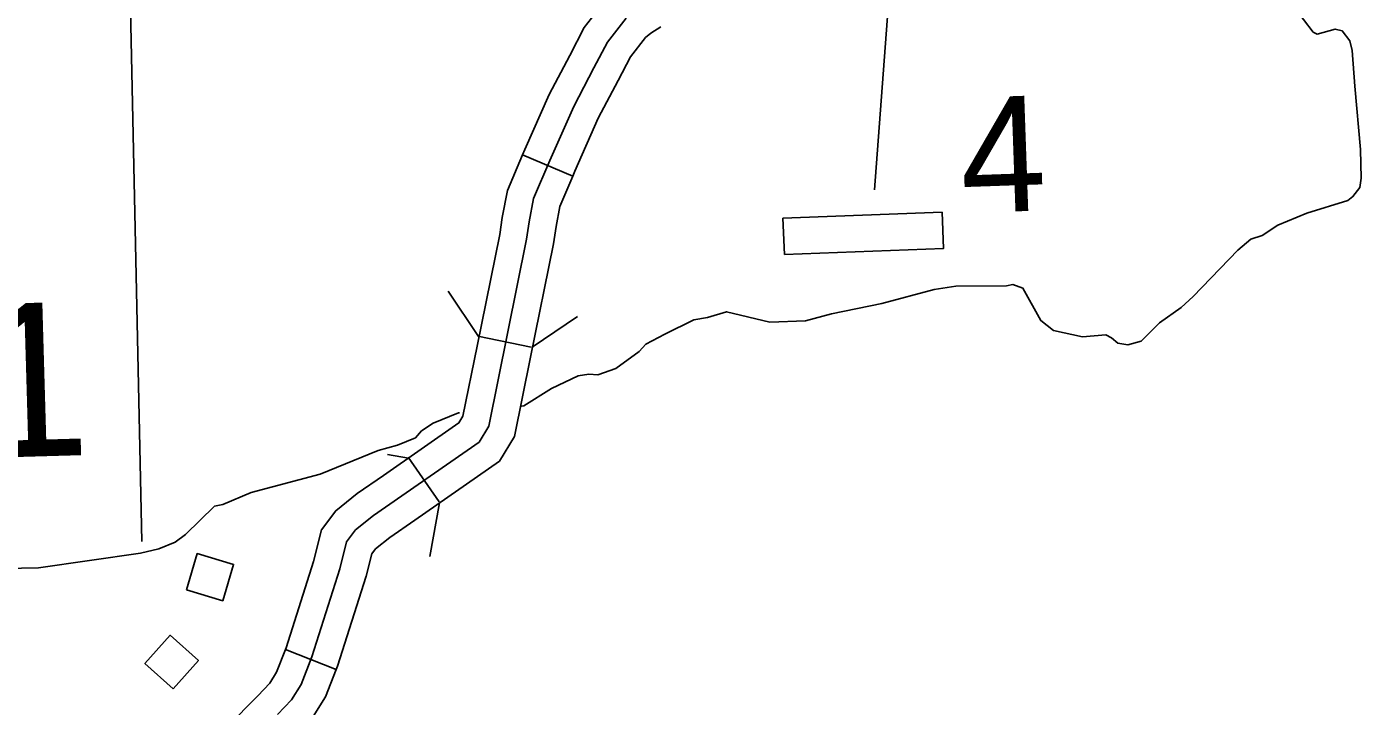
# Model space of a CAD drawing. Extents: x 1671357 to 13005564, y 567358 to 14261451.
# Drawn here: x 12758287.13 to 12758294.08, y 14259900.64 to 14259904.18 of the extents above; entities that cross this region are included whole.
import ezdxf

# ---------------------------------------------------------------- set-up
doc = ezdxf.new("R2010")
doc.units = 0
for name, color, linetype in [('32', 7, 'Continuous'), ('35', 7, 'Continuous'), ('38', 7, 'Continuous'), ('5', 7, 'Continuous'), ('56', 7, 'Continuous'), ('6', 7, 'Continuous')]:
    doc.layers.add(name, color=color, linetype=linetype)

msp = doc.modelspace()

# ---------------------------------------------------------------- linework, layer by layer
at = {"layer": '32'}
for p, q in [((12758289.7163, 14259903.5144), (12758289.9776, 14259903.4028)), ((12758289.4828, 14259902.5693), (12758289.7613, 14259902.5129)), ((12758289.1206, 14259901.9401), (12758289.2828, 14259901.7069)), ((12758288.4819, 14259900.9379), (12758288.7462, 14259900.8337))]:
    msp.add_line(p, q, dxfattribs=at)
for points in [[(12758290.1126, 14259904.2743), (12758290.0377, 14259904.1772), (12758289.9619, 14259904.032), (12758289.8546, 14259903.8276), (12758289.7279, 14259903.5414), (12758289.7163, 14259903.5144)], [(12758290.2548, 14259904.2262), (12758290.1578, 14259904.1003), (12758290.0878, 14259903.9661), (12758289.9826, 14259903.7658), (12758289.8582, 14259903.4848), (12758289.7737, 14259903.2872), (12758289.7505, 14259903.1645), (12758289.7373, 14259903.0746), (12758289.5401, 14259902.1002), (12758289.4905, 14259902.0182), (12758288.9403, 14259901.6354), (12758288.8469, 14259901.561), (12758288.8003, 14259901.4982), (12758288.7646, 14259901.3578), (12758288.6193, 14259900.8991), (12758288.5629, 14259900.756), (12758288.5132, 14259900.6759), (12758288.4407, 14259900.5986)], [(12758290.4363, 14259904.1812), (12758290.3836, 14259904.1468), (12758290.3566, 14259904.1256), (12758290.278, 14259904.0235), (12758290.2136, 14259903.9003), (12758290.1106, 14259903.704), (12758289.9884, 14259903.4281), (12758289.9776, 14259903.4028)], [(12758289.7164, 14259903.5144), (12758289.637, 14259903.3288), (12758289.6104, 14259903.1881), (12758289.5973, 14259903.099), (12758289.4794, 14259902.5167)], [(12758289.9776, 14259903.4028), (12758289.9105, 14259903.2456), (12758289.8907, 14259903.141), (12758289.8773, 14259903.0502), (12758289.7579, 14259902.4603)], [(12758289.4794, 14259902.5167), (12758289.4057, 14259902.1526), (12758289.3846, 14259902.1176), (12758288.9923, 14259901.8446)], [(12758289.7579, 14259902.4603), (12758289.6744, 14259902.0478), (12758289.5965, 14259901.9189), (12758289.1546, 14259901.6114)], [(12758288.9923, 14259901.8446), (12758288.8555, 14259901.7494), (12758288.7438, 14259901.6606), (12758288.6695, 14259901.5603), (12758288.6279, 14259901.3968), (12758288.4853, 14259900.9466), (12758288.4819, 14259900.9379)], [(12758289.1546, 14259901.6114), (12758289.0252, 14259901.5214), (12758288.9499, 14259901.4614), (12758288.9311, 14259901.436), (12758288.9012, 14259901.3189), (12758288.7532, 14259900.8515), (12758288.7462, 14259900.8337)], [(12758288.4819, 14259900.9379), (12758288.4354, 14259900.82), (12758288.3999, 14259900.7628), (12758288.3384, 14259900.6972), (12758288.016, 14259900.3711), (12758287.9037, 14259900.2276), (12758287.8755, 14259900.1662)], [(12758288.7462, 14259900.8337), (12758288.6903, 14259900.692), (12758288.6265, 14259900.589), (12758288.543, 14259900.5001), (12758288.2296, 14259900.183), (12758288.1479, 14259900.0786), (12758288.1336, 14259900.0475)]]:
    msp.add_lwpolyline(points, dxfattribs=at)
at = {"layer": '35'}
for points in [[(12758293.7328, 14259904.2852), (12758293.8332, 14259904.1526), (12758293.8544, 14259904.1421), (12758293.948, 14259904.1689), (12758293.9845, 14259904.1591), (12758294.0245, 14259904.1075), (12758294.0362, 14259904.0567), (12758294.0498, 14259903.8709), (12758294.079, 14259903.5413), (12758294.0834, 14259903.3932), (12758294.076, 14259903.3434), (12758294.0401, 14259903.2962), (12758294.0126, 14259903.276), (12758293.7994, 14259903.2099), (12758293.6486, 14259903.1483), (12758293.5675, 14259903.0935), (12758293.5077, 14259903.0739), (12758293.44, 14259903.0177), (12758293.2078, 14259902.7758), (12758293.1459, 14259902.718), (12758293.0318, 14259902.639), (12758292.9373, 14259902.5437), (12758292.868, 14259902.5236), (12758292.8165, 14259902.5329), (12758292.7831, 14259902.56)], [(12758292.7831, 14259902.56), (12758292.754, 14259902.5758), (12758292.6313, 14259902.5668), (12758292.4802, 14259902.5984), (12758292.4155, 14259902.6508), (12758292.3211, 14259902.8198), (12758292.2692, 14259902.8385), (12758292.2354, 14259902.8313), (12758291.9721, 14259902.8296), (12758291.8591, 14259902.8134), (12758291.5875, 14259902.739), (12758291.3246, 14259902.686), (12758291.1897, 14259902.6498), (12758291.0043, 14259902.6419), (12758290.7784, 14259902.6969), (12758290.6793, 14259902.666), (12758290.6078, 14259902.6554), (12758290.4575, 14259902.5805), (12758290.3574, 14259902.5287), (12758290.3231, 14259902.4892), (12758290.2018, 14259902.4004), (12758290.1085, 14259902.3679), (12758290.0609, 14259902.3715), (12758290.0063, 14259902.3635), (12758289.8671, 14259902.2967), (12758289.7231, 14259902.2069), (12758289.7112, 14259902.205)], [(12758289.3878, 14259902.17), (12758289.3818, 14259902.1695), (12758289.2514, 14259902.1164), (12758289.1906, 14259902.0758), (12758289.158, 14259902.0402), (12758289.0649, 14259902.002), (12758288.9638, 14259901.9748), (12758288.6621, 14259901.8517), (12758288.3024, 14259901.7546), (12758288.1554, 14259901.6931), (12758288.1122, 14259901.6837), (12758287.9612, 14259901.5365), (12758287.908, 14259901.4962), (12758287.8223, 14259901.4622), (12758287.7266, 14259901.4391), (12758287.1956, 14259901.3632), (12758286.4837, 14259901.3499), (12758286.2877, 14259901.37), (12758286.22, 14259901.3577)]]:
    msp.add_lwpolyline(points, dxfattribs=at)
at = {"layer": '38'}
msp.add_line((12758289.6268, 14259902.5406), (12758289.6268, 14259902.5406), dxfattribs=at)
for points in [[(12758289.3291, 14259902.8039), (12758289.4874, 14259902.568)], [(12758289.7662, 14259902.5131), (12758290.0021, 14259902.6714)], [(12758289.1214, 14259901.9345), (12758289.0128, 14259901.9539)], [(12758289.2336, 14259901.4216), (12758289.2837, 14259901.7012)]]:
    msp.add_lwpolyline(points, dxfattribs=at)
at = {"layer": '5'}
msp.add_lwpolyline([(12758287.506, 14259911.4601), (12758287.6278, 14259906.471), (12758287.7339, 14259901.5)], dxfattribs=at)
at = {"layer": '56'}
msp.add_lwpolyline([(12758291.5481, 14259903.3318), (12758291.6515, 14259904.7002)], dxfattribs=at)
for points in [[(12758291.0793, 14259902.9942), (12758291.0722, 14259903.1834), (12758291.9004, 14259903.2146), (12758291.9075, 14259903.0253)], [(12758287.9659, 14259901.2479), (12758288.0221, 14259901.4369), (12758288.2116, 14259901.3805), (12758288.1554, 14259901.1915)], [(12758287.8972, 14259900.7334), (12758287.7498, 14259900.8643), (12758287.881, 14259901.0122), (12758288.0285, 14259900.8813)]]:
    msp.add_lwpolyline(points, close=True, dxfattribs=at)

# ---------------------------------------------------------------- texts
msp.add_text('4', height=0.6001, rotation=2, dxfattribs=at).set_placement((12758292.0042, 14259903.2096))
at = {"layer": '6'}
msp.add_text('Pop. 2,131', height=0.8001, rotation=1.64328, dxfattribs=at).set_placement((12758282.2964, 14259901.8028))

doc.saveas('drawing.dxf')
